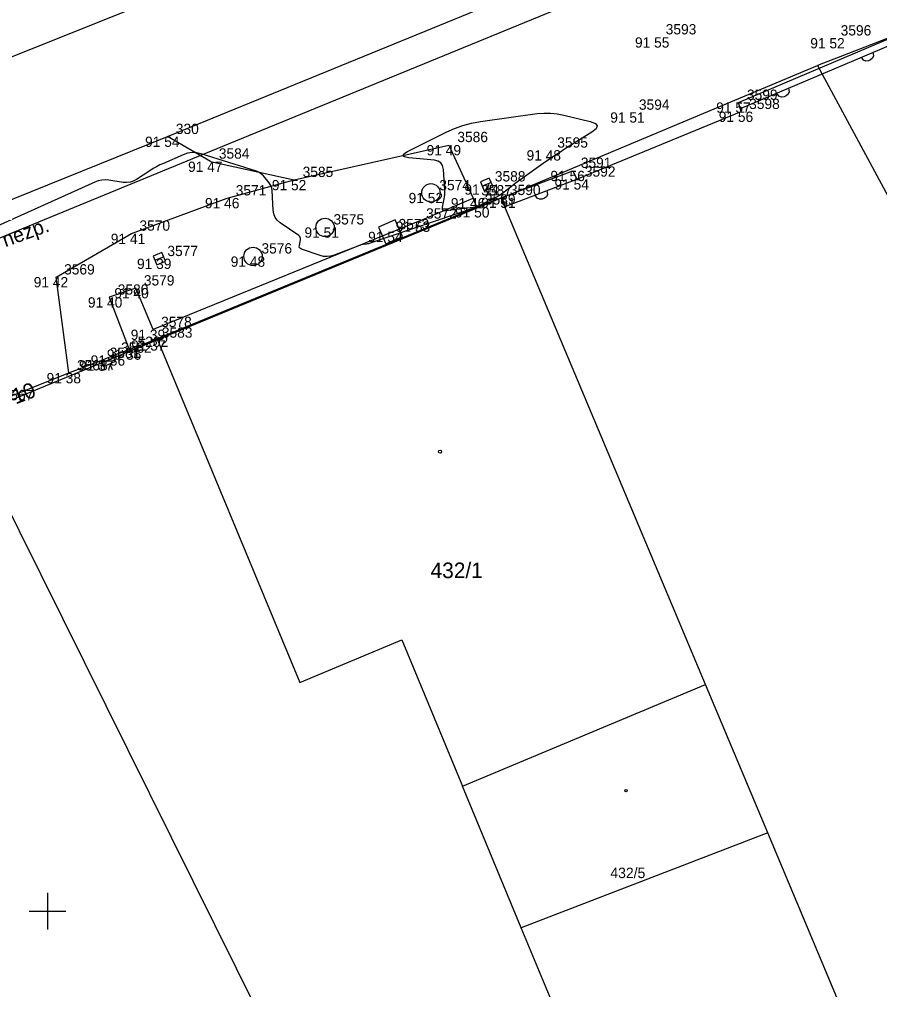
# Model space of a CAD drawing. Extents: x -711081 to -709338, y -1025122 to -1024092.
# Drawn here: x -710450.77 to -710427.36, y -1024827.13 to -1024800.74 of the extents above; entities that cross this region are included whole.
import ezdxf

# ---------------------------------------------------------------- set-up
doc = ezdxf.new("R2010")
doc.units = 0
for name, color, linetype in [('Ex_Minor Contours', 7, 'Continuous'), ('Z_body', 7, 'Continuous'), ('Z_body_cisla', 7, 'Continuous'), ('Z_body_vysky_redukovane', 7, 'Continuous'), ('Z_budova', 7, 'Continuous'), ('Z_hektometricka_sit', 7, 'Continuous'), ('Z_katastr_cisla_pozemkova', 7, 'Continuous'), ('Z_katastr_cisla_stavebni', 7, 'Continuous'), ('Z_katastr_hranice', 7, 'Continuous'), ('Z_katastr_vnitrni_kresba', 7, 'Continuous'), ('Z_katastr_znacky_budov', 7, 'Continuous'), ('Z_komunikace', 7, 'Continuous'), ('Z_komunikace_osa', 7, 'Continuous'), ('Z_ploty', 7, 'Continuous'), ('Z_ploty_znacky', 7, 'Continuous'), ('Z_popisy', 7, 'Continuous'), ('Z_rozhranni', 7, 'Continuous'), ('Z_site_kanalizace_znaky', 7, 'Continuous'), ('Z_site_nerozlisene_znaky', 7, 'Continuous'), ('Z_vstupy', 7, 'Continuous'), ('Z_zelen_jednotliva', 7, 'Continuous')]:
    doc.layers.add(name, color=color, linetype=linetype)

# ---------------------------------------------------------------- blocks, each defined once
blk = doc.blocks.new('POINT_DISPLAY')
blk.add_line((0, 0), (0, 0))
blk = doc.blocks.new('Z10001')
blk.add_circle((0, 0), 0.25)
blk = doc.blocks.new('Z210')
blk.add_line((0, 0), (0, 0.17))
blk = doc.blocks.new('Z216')
for p, q in [((-0.17, 0), (-0.15, 0.1)), ((-0.15, 0.1), (-0.1, 0.15)), ((-0.1, 0.15), (-0.03, 0.17)), ((-0.03, 0.17), (0.03, 0.17)), ((0.03, 0.17), (0.1, 0.15)), ((0.1, 0.15), (0.15, 0.1)), ((0.15, 0.1), (0.17, 0))]:
    blk.add_line(p, q)
blk = doc.blocks.new('Z46260')
for p, q in [((0.13, 0.13), (-0.13, 0.13)), ((-0.13, 0.13), (-0.13, -0.13)), ((0.13, 0), (-0.13, 0)), ((0.13, -0.13), (0.13, 0.13)), ((-0.13, -0.13), (0.13, -0.13))]:
    blk.add_line(p, q)
blk = doc.blocks.new('Z608')
for p, q in [((0.25, 0.25), (-0.25, 0.25)), ((-0.25, 0.25), (-0.25, -0.25)), ((0.25, -0.25), (0.25, 0.25)), ((-0.25, -0.25), (0.25, -0.25))]:
    blk.add_line(p, q)

msp = doc.modelspace()

# ---------------------------------------------------------------- linework, layer by layer
at = {"layer": 'Ex_Minor Contours'}
msp.add_lwpolyline([(-710436.065, -1024804.359), (-710436.195, -1024804.444), (-710436.324, -1024804.531), (-710436.451, -1024804.62), (-710437.088, -1024805.071), (-710437.15, -1024805.116), (-710437.212, -1024805.161), (-710437.274, -1024805.208), (-710437.335, -1024805.255), (-710437.577, -1024805.444), (-710437.639, -1024805.49), (-710437.703, -1024805.532), (-710437.769, -1024805.571), (-710437.837, -1024805.607), (-710438.172, -1024805.772), (-710438.252, -1024805.808), (-710438.334, -1024805.836), (-710438.418, -1024805.857), (-710438.505, -1024805.871), (-710439.161, -1024805.952), (-710439.21, -1024805.951), (-710439.242, -1024805.933), (-710439.257, -1024805.9), (-710439.255, -1024805.851), (-710439.209, -1024805.621), (-710439.2, -1024805.564), (-710439.194, -1024805.506), (-710439.192, -1024805.448), (-710439.194, -1024805.39), (-710439.229, -1024804.822), (-710439.25, -1024804.72), (-710439.297, -1024804.645), (-710439.371, -1024804.596), (-710439.471, -1024804.572), (-710440.173, -1024804.506), (-710440.292, -1024804.484), (-710440.336, -1024804.449), (-710440.307, -1024804.4), (-710440.205, -1024804.337), (-710439.155, -1024803.811), (-710438.931, -1024803.709), (-710438.701, -1024803.627), (-710438.464, -1024803.564), (-710438.222, -1024803.52), (-710436.678, -1024803.305), (-710436.495, -1024803.288), (-710436.313, -1024803.289), (-710436.132, -1024803.307), (-710435.952, -1024803.343), (-710435.233, -1024803.523), (-710435.095, -1024803.575), (-710435.042, -1024803.64), (-710435.073, -1024803.718), (-710435.188, -1024803.81), (-710435.933, -1024804.275)], close=True, dxfattribs=at)
msp.add_lwpolyline([(-710438.33, -1024805.85), (-710441.223, -1024806.83), (-710441.247, -1024806.837), (-710441.271, -1024806.843), (-710441.295, -1024806.848), (-710441.319, -1024806.852), (-710441.416, -1024806.864), (-710441.44, -1024806.868), (-710441.464, -1024806.873), (-710441.488, -1024806.88), (-710441.511, -1024806.888), (-710442.203, -1024807.156), (-710442.298, -1024807.184), (-710442.393, -1024807.195), (-710442.489, -1024807.188), (-710442.585, -1024807.164), (-710443.09, -1024806.992), (-710443.121, -1024806.976), (-710443.141, -1024806.954), (-710443.15, -1024806.926), (-710443.148, -1024806.891), (-710443.118, -1024806.739), (-710443.116, -1024806.703), (-710443.123, -1024806.671), (-710443.14, -1024806.643), (-710443.167, -1024806.62), (-710443.669, -1024806.274), (-710443.749, -1024806.206), (-710443.808, -1024806.126), (-710443.845, -1024806.034), (-710443.862, -1024805.931), (-710443.89, -1024805.392), (-710443.898, -1024805.334), (-710443.914, -1024805.28), (-710443.939, -1024805.23), (-710443.973, -1024805.183), (-710444.126, -1024805.001), (-710444.166, -1024804.959), (-710444.211, -1024804.924), (-710444.261, -1024804.896), (-710444.315, -1024804.874), (-710445.819, -1024804.398), (-710445.945, -1024804.37), (-710446.069, -1024804.365), (-710446.192, -1024804.383), (-710446.314, -1024804.425), (-710446.848, -1024804.658), (-710446.944, -1024804.702), (-710447.037, -1024804.75), (-710447.129, -1024804.802), (-710447.219, -1024804.858), (-710447.584, -1024805.096), (-710447.669, -1024805.141), (-710447.757, -1024805.169), (-710447.85, -1024805.18), (-710447.946, -1024805.174), (-710448.337, -1024805.116), (-710448.433, -1024805.109), (-710448.528, -1024805.115), (-710448.621, -1024805.135), (-710448.712, -1024805.168), (-710453.396, -1024807.276)], dxfattribs=at)
at = {"layer": 'Z_budova'}
for p, q in [((-710438.33, -1024805.85), (-710437.64, -1024805.59)), ((-710437.64, -1024805.59), (-710437.55, -1024805.83)), ((-710447.12, -1024809.47), (-710438.33, -1024805.85))]:
    msp.add_line(p, q, dxfattribs=at)
at = {"layer": 'Z_hektometricka_sit'}
for p, q in [((-710450, -1024824.5), (-710450, -1024825.5)), ((-710450.5, -1024825), (-710449.5, -1024825))]:
    msp.add_line(p, q, dxfattribs=at)
at = {"layer": 'Z_katastr_hranice'}
for p, q in [((-710445.08, -1024804.13), (-710335.33, -1024759.07)), ((-710425.85, -1024800.75), (-710429.05, -1024802)), ((-710437.66, -1024805.6), (-710429.05, -1024802)), ((-710429.05, -1024802), (-710414.35, -1024829.3)), ((-710522.93, -1024836.07), (-710445.08, -1024804.13)), ((-710437.66, -1024805.6), (-710447.01, -1024809.46)), ((-710432.1, -1024818.83), (-710437.66, -1024805.6)), ((-710447.01, -1024809.46), (-710452.28, -1024811.63)), ((-710452.28, -1024811.63), (-710434.8, -1024846.82)), ((-710438.71, -1024821.6), (-710432.1, -1024818.83)), ((-710430.4, -1024822.87), (-710432.1, -1024818.83)), ((-710437.11, -1024825.45), (-710438.71, -1024821.6)), ((-710430.4, -1024822.87), (-710437.11, -1024825.45)), ((-710425.71, -1024834.04), (-710430.4, -1024822.87)), ((-710431.49, -1024838.97), (-710437.11, -1024825.45))]:
    msp.add_line(p, q, dxfattribs=at)
at = {"layer": 'Z_katastr_vnitrni_kresba'}
for p, q in [((-710447.01, -1024809.46), (-710443.14, -1024818.78)), ((-710443.14, -1024818.78), (-710440.36, -1024817.62)), ((-710440.36, -1024817.62), (-710438.71, -1024821.6))]:
    msp.add_line(p, q, dxfattribs=at)
at = {"layer": 'Z_katastr_znacky_budov'}
for centre, radius in [((-710439.322, -1024812.5), 0.0437), ((-710434.261, -1024821.72), 0.0293)]:
    msp.add_circle(centre, radius, dxfattribs=at)
at = {"layer": 'Z_komunikace'}
for p, q in [((-710446.74, -1024803.93), (-710436.14, -1024799.59)), ((-710461.7, -1024809.95), (-710446.74, -1024803.93))]:
    msp.add_line(p, q, dxfattribs=at)
at = {"layer": 'Z_komunikace_osa'}
msp.add_line((-710463.07, -1024806.6), (-710447.72, -1024800.45), dxfattribs=at)
at = {"layer": 'Z_ploty'}
for p, q in [((-710431.2, -1024803), (-710424.14, -1024800)), ((-710431.15, -1024803.17), (-710424.09, -1024800.17)), ((-710431.13, -1024803.25), (-710431.2, -1024803)), ((-710437.64, -1024805.59), (-710435.71, -1024804.86)), ((-710435.71, -1024804.86), (-710435.6, -1024805.09)), ((-710437.55, -1024805.83), (-710435.6, -1024805.09)), ((-710448.54, -1024810.02), (-710448.22, -1024809.88)), ((-710448.15, -1024810.04), (-710448.22, -1024809.88)), ((-710448.47, -1024810.18), (-710448.54, -1024810.02)), ((-710448.47, -1024810.18), (-710448.15, -1024810.04))]:
    msp.add_line(p, q, dxfattribs=at)
at = {"layer": 'Z_rozhranni'}
for p, q in [((-710445.57, -1024804.61), (-710446.74, -1024803.93)), ((-710443.29, -1024805.11), (-710439.08, -1024804.16)), ((-710439.08, -1024804.16), (-710438.42, -1024805.6)), ((-710445.57, -1024804.61), (-710443.29, -1024805.11)), ((-710445.11, -1024805.6), (-710443.29, -1024805.11)), ((-710447.72, -1024806.57), (-710445.11, -1024805.6)), ((-710439.92, -1024806.24), (-710438.42, -1024805.6)), ((-710438.42, -1024805.6), (-710438.33, -1024805.85)), ((-710439.92, -1024806.24), (-710447.13, -1024809.18)), ((-710449.77, -1024807.75), (-710447.72, -1024806.57)), ((-710449.42, -1024810.36), (-710449.77, -1024807.75)), ((-710447.6, -1024808.05), (-710448.32, -1024808.3)), ((-710447.13, -1024809.18), (-710447.6, -1024808.05)), ((-710448.32, -1024808.3), (-710447.78, -1024809.72))]:
    msp.add_line(p, q, dxfattribs=at)
at = {"layer": 'Z_vstupy'}
for p, q in [((-710435.6, -1024805.09), (-710431.13, -1024803.25)), ((-710448.22, -1024809.88), (-710447.78, -1024809.72)), ((-710447.78, -1024809.72), (-710447.12, -1024809.47)), ((-710449.42, -1024810.36), (-710448.54, -1024810.02)), ((-710451.45, -1024811.17), (-710449.42, -1024810.36))]:
    msp.add_line(p, q, dxfattribs=at)

# ---------------------------------------------------------------- block references
at = {"layer": 'Z_body'}
for p in [(-710433.41, -1024801.23), (-710428.64, -1024801.25), (-710431.2, -1024803), (-710434.13, -1024803.27), (-710431.13, -1024803.25), (-710446.74, -1024803.93), (-710439.08, -1024804.16), (-710436.36, -1024804.3), (-710445.57, -1024804.61), (-710435.71, -1024804.86), (-710443.29, -1024805.11), (-710438.05, -1024805.23), (-710435.6, -1024805.09), (-710439.57, -1024805.46), (-710445.11, -1024805.6), (-710438.42, -1024805.6), (-710437.64, -1024805.59), (-710438.33, -1024805.85), (-710439.92, -1024806.24), (-710442.45, -1024806.4), (-710440.67, -1024806.52), (-710447.72, -1024806.57), (-710446.96, -1024807.25), (-710444.41, -1024807.19), (-710449.77, -1024807.75), (-710447.6, -1024808.05), (-710448.32, -1024808.3), (-710447.13, -1024809.18), (-710447.78, -1024809.72), (-710447.12, -1024809.47), (-710448.22, -1024809.88), (-710448.54, -1024810.02), (-710449.42, -1024810.36)]:
    msp.add_blockref('POINT_DISPLAY', p, dxfattribs=at)
at = {"layer": 'Z_ploty_znacky'}
for name, p, rotation in [('Z216', (-710427.7, -1024801.7), -157), ('Z216', (-710430, -1024802.68), -157), ('Z216', (-710436.57, -1024805.46), -159.3), ('Z210', (-710448.31, -1024810.11), -156.40000000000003)]:
    msp.add_blockref(name, p, dxfattribs=dict(at, rotation=rotation))
at = {"layer": 'Z_site_kanalizace_znaky', "rotation": 23.399999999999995}
for p in [(-710438.05, -1024805.23), (-710446.96, -1024807.25)]:
    msp.add_blockref('Z46260', p, dxfattribs=at)
at = {"layer": 'Z_site_nerozlisene_znaky', "rotation": 23.399999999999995}
msp.add_blockref('Z608', (-710440.67, -1024806.52), dxfattribs=at)
at = {"layer": 'Z_zelen_jednotliva'}
for p in [(-710439.57, -1024805.46), (-710442.45, -1024806.4), (-710444.41, -1024807.19)]:
    msp.add_blockref('Z10001', p, dxfattribs=at)

# ---------------------------------------------------------------- texts
at = {"layer": 'Z_body_cisla'}
for s, p in [('3593', (-710433.18, -1024801.15)), ('3596', (-710428.42, -1024801.18)), ('3599', (-710430.97, -1024802.93)), ('3594', (-710433.91, -1024803.2)), ('3598', (-710430.91, -1024803.18)), ('330', (-710446.51, -1024803.86)), ('3586', (-710438.85, -1024804.08)), ('3595', (-710436.13, -1024804.23)), ('3584', (-710445.34, -1024804.53)), ('3591', (-710435.49, -1024804.78)), ('3585', (-710443.06, -1024805.03)), ('3588', (-710437.83, -1024805.15)), ('3592', (-710435.38, -1024805.02)), ('3574', (-710439.34, -1024805.39)), ('3590', (-710437.42, -1024805.52)), ('3571', (-710444.88, -1024805.53)), ('3587', (-710438.2, -1024805.53)), ('3589', (-710438.1, -1024805.78)), ('3575', (-710442.22, -1024806.32)), ('3572', (-710439.7, -1024806.16)), ('3570', (-710447.5, -1024806.49)), ('3573', (-710440.45, -1024806.45)), ('3576', (-710444.18, -1024807.11)), ('3577', (-710446.74, -1024807.18)), ('3569', (-710449.55, -1024807.68)), ('3579', (-710447.38, -1024807.98)), ('3580', (-710448.09, -1024808.23)), ('3578', (-710446.91, -1024809.11)), ('3583', (-710446.89, -1024809.4)), ('5202', (-710447.55, -1024809.65)), ('3581', (-710448.31, -1024809.95)), ('3582', (-710448, -1024809.81)), ('3568', (-710449.2, -1024810.29)), ('3567', (-710451.22, -1024811.1))]:
    msp.add_text(s, height=0.28, dxfattribs=at).set_placement(p)
at = {"layer": 'Z_body_vysky_redukovane'}
for s, p in [('91 55', (-710434.017, -1024801.51)), ('91 52', (-710429.247, -1024801.53)), ('91 57', (-710431.807, -1024803.28)), ('91 51', (-710434.69, -1024803.55)), ('91 56', (-710431.737, -1024803.53)), ('91 54', (-710447.347, -1024804.21)), ('91 49', (-710439.687, -1024804.44)), ('91 48', (-710436.967, -1024804.58)), ('91 47', (-710446.177, -1024804.89)), ('91 56', (-710436.317, -1024805.14)), ('91 52', (-710443.897, -1024805.39)), ('91 44', (-710438.657, -1024805.51)), ('91 54', (-710436.207, -1024805.37)), ('91 52', (-710440.177, -1024805.74)), ('91 46', (-710445.717, -1024805.88)), ('91 46', (-710439.027, -1024805.88)), ('91 51', (-710438.2, -1024805.87)), ('91 50', (-710438.913, -1024806.13)), ('91 53', (-710440.527, -1024806.52)), ('91 51', (-710443.01, -1024806.68)), ('91 54', (-710441.277, -1024806.8)), ('91 41', (-710448.28, -1024806.85)), ('91 39', (-710447.567, -1024807.53)), ('91 48', (-710445.017, -1024807.47)), ('91 42', (-710450.377, -1024808.03)), ('91 40', (-710448.183, -1024808.33)), ('91 40', (-710448.903, -1024808.58)), ('91 39', (-710447.737, -1024809.46)), ('91 37', (-710447.727, -1024809.75)), ('91 36', (-710448.387, -1024810)), ('91 36', (-710448.827, -1024810.16)), ('91 37', (-710449.147, -1024810.3)), ('91 38', (-710450.027, -1024810.64))]:
    msp.add_text(s, height=0.28, dxfattribs=at).set_placement(p)
at = {"layer": 'Z_katastr_cisla_pozemkova'}
msp.add_text('888/10', height=0.425, rotation=21, dxfattribs=at).set_placement((-710451.903, -1024811.615))
at = {"layer": 'Z_katastr_cisla_stavebni'}
for s, height, p in [('432/1', 0.425, (-710439.579, -1024815.94)), ('432/5', 0.285, (-710434.688, -1024824.1))]:
    msp.add_text(s, height=height, dxfattribs=at).set_placement(p)
at = {"layer": 'Z_popisy'}
msp.add_text('nezp.', height=0.4, rotation=19.8, dxfattribs=at).set_placement((-710451.15, -1024806.94))

doc.saveas('drawing.dxf')
